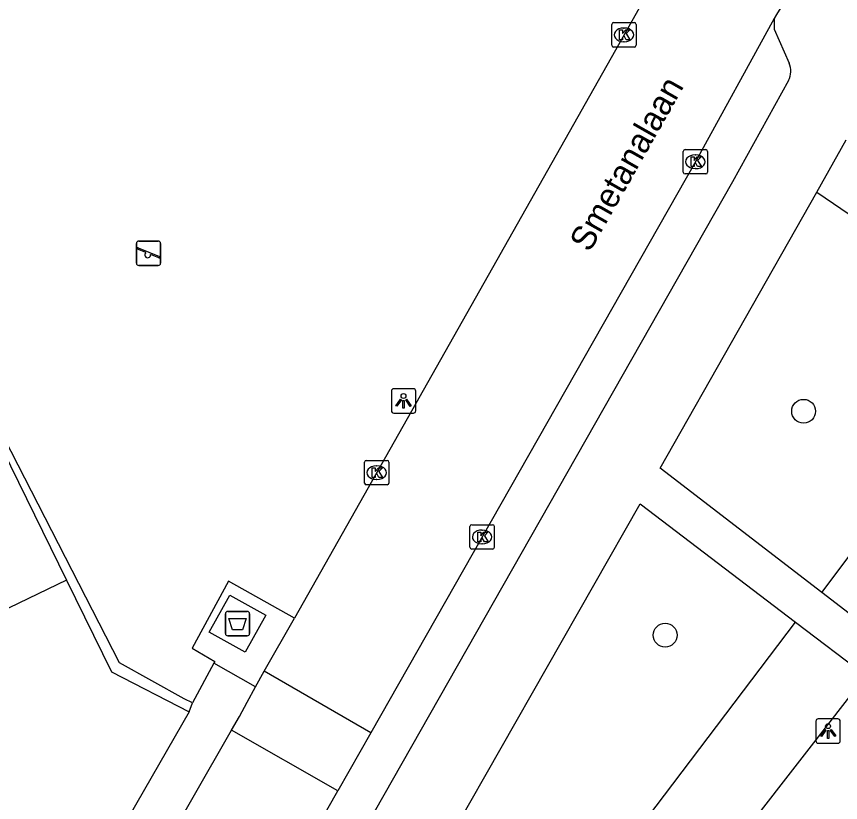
# Model space of a CAD drawing. Extents: x 159040 to 160094, y 381214 to 382518.
# Drawn here: x 159213.76 to 159247.56, y 381604.43 to 381636.65 of the extents above; entities that cross this region are included whole.
import ezdxf

# ---------------------------------------------------------------- set-up
doc = ezdxf.new("R2010")
doc.units = 0
for name, color, linetype in [('IMGEO_Afval_apart_plaats', 7, 'Continuous'), ('IMGEO_Boom', 7, 'Continuous'), ('IMGEO_Groenvoorziening', 7, 'Continuous'), ('IMGEO_Haag', 7, 'Continuous'), ('IMGEO_Kolk', 7, 'Continuous'), ('IMGEO_Lichtpunt', 7, 'Continuous'), ('IMGEO_Openbare_ruimte_label', 7, 'Continuous'), ('IMGEO_Parkeervlak_open', 7, 'Continuous'), ('IMGEO_Rijbaan_lokaal_open', 7, 'Continuous'), ('IMGEO_Speelvoorziening', 7, 'Continuous'), ('IMGEO_Voetpad_gesloten', 7, 'Continuous'), ('IMGEO_Voetpad_open', 7, 'Continuous')]:
    doc.layers.add(name, color=color, linetype=linetype)

msp = doc.modelspace()

# ---------------------------------------------------------------- linework, layer by layer
at = {"layer": 'IMGEO_Afval_apart_plaats'}
for p, q in [((159222.33, 381611.362), (159222.33, 381612.162)), ((159222.33, 381612.162), (159222.33, 381611.362)), ((159222.43, 381612.262), (159223.22, 381612.262)), ((159223.22, 381612.262), (159222.43, 381612.262)), ((159223.32, 381612.162), (159223.32, 381611.362)), ((159223.32, 381611.362), (159223.32, 381612.162)), ((159223.22, 381611.262), (159222.43, 381611.262)), ((159222.43, 381611.262), (159223.22, 381611.262))]:
    msp.add_line(p, q, dxfattribs=at)
msp.add_lwpolyline([(159222.473, 381611.976), (159223.177, 381611.976), (159223.028, 381611.506), (159222.622, 381611.506), (159222.473, 381611.976)], dxfattribs=at)
for centre, start, end in [((159222.43, 381612.162), 90, 180), ((159222.43, 381612.162), 90, 180), ((159223.22, 381612.162), 0, 90), ((159223.22, 381612.162), 360, 90), ((159222.43, 381611.362), 180, 270), ((159222.43, 381611.362), 180, 270), ((159223.22, 381611.362), 270, 0), ((159223.22, 381611.362), 270, 0)]:
    msp.add_arc(centre, 0.1, start, end, dxfattribs=at)
at = {"layer": 'IMGEO_Boom'}
for centre in [(159246.045, 381620.467), (159240.365, 381611.289)]:
    msp.add_circle(centre, 0.489, dxfattribs=at)
at = {"layer": 'IMGEO_Groenvoorziening'}
for points in [[(159246.583, 381629.452), (159254.888, 381623.803)], [(159246.793, 381613.04), (159254.888, 381623.803)], [(159233.169, 381595.283), (159245.71, 381611.823)]]:
    msp.add_lwpolyline(points, dxfattribs=at)
at = {"layer": 'IMGEO_Haag'}
msp.add_lwpolyline([(159220.977, 381608.522), (159220.641, 381608.68), (159217.985, 381610.162), (159213.262, 381619.357), (159195.547, 381611.015), (159192.414, 381617.365), (159189.58, 381616.089), (159183.52, 381613.394), (159181.297, 381617.83)], dxfattribs=at)
at = {"layer": 'IMGEO_Kolk'}
for p, q in [((159238.176, 381635.471), (159238.176, 381636.323)), ((159238.251, 381636.397), (159239.103, 381636.397)), ((159238.664, 381636.177), (159238.689, 381636.177)), ((159239.177, 381636.323), (159239.177, 381635.471)), ((159238.687, 381635.617), (159238.662, 381635.617)), ((159239.103, 381635.397), (159238.251, 381635.397)), ((159241.106, 381630.27), (159241.106, 381631.122)), ((159241.181, 381631.196), (159242.033, 381631.196)), ((159242.107, 381631.122), (159242.107, 381630.27)), ((159241.594, 381630.976), (159241.619, 381630.976)), ((159241.617, 381630.416), (159241.592, 381630.416)), ((159242.033, 381630.196), (159241.181, 381630.196)), ((159228.033, 381617.525), (159228.033, 381618.377)), ((159228.108, 381618.451), (159228.96, 381618.451)), ((159228.521, 381618.231), (159228.546, 381618.231)), ((159229.034, 381618.377), (159229.034, 381617.525)), ((159228.544, 381617.671), (159228.519, 381617.671)), ((159228.96, 381617.451), (159228.108, 381617.451)), ((159232.433, 381615.817), (159233.285, 381615.817)), ((159232.358, 381614.891), (159232.358, 381615.743)), ((159232.846, 381615.597), (159232.871, 381615.597)), ((159233.359, 381615.743), (159233.359, 381614.891)), ((159233.285, 381614.817), (159232.433, 381614.817)), ((159232.869, 381615.037), (159232.844, 381615.037))]:
    msp.add_line(p, q, dxfattribs=at)
for points in [[(159238.176, 381635.471), (159238.176, 381636.323)], [(159238.251, 381636.397), (159239.103, 381636.397)], [(159238.497, 381636.097), (159238.62, 381636.097), (159238.62, 381635.946), (159238.75, 381636.097), (159238.914, 381636.097), (159238.768, 381635.946), (159238.921, 381635.697), (159238.769, 381635.697), (159238.684, 381635.861), (159238.62, 381635.794), (159238.62, 381635.697), (159238.497, 381635.697), (159238.497, 381636.097)], [(159239.177, 381636.323), (159239.177, 381635.471)], [(159239.103, 381635.397), (159238.251, 381635.397)], [(159241.106, 381630.27), (159241.106, 381631.122)], [(159241.181, 381631.196), (159242.033, 381631.196)], [(159242.107, 381631.122), (159242.107, 381630.27)], [(159241.427, 381630.896), (159241.55, 381630.896), (159241.55, 381630.745), (159241.68, 381630.896), (159241.844, 381630.896), (159241.698, 381630.745), (159241.851, 381630.496), (159241.699, 381630.496), (159241.614, 381630.66), (159241.55, 381630.593), (159241.55, 381630.496), (159241.427, 381630.496), (159241.427, 381630.896)], [(159242.033, 381630.196), (159241.181, 381630.196)], [(159228.033, 381617.525), (159228.033, 381618.377)], [(159228.108, 381618.451), (159228.96, 381618.451)], [(159229.034, 381618.377), (159229.034, 381617.525)], [(159228.354, 381618.151), (159228.477, 381618.151), (159228.477, 381618), (159228.607, 381618.151), (159228.771, 381618.151), (159228.625, 381618), (159228.778, 381617.751), (159228.626, 381617.751), (159228.541, 381617.915), (159228.477, 381617.848), (159228.477, 381617.751), (159228.354, 381617.751), (159228.354, 381618.151)], [(159228.96, 381617.451), (159228.108, 381617.451)], [(159232.433, 381615.817), (159233.285, 381615.817)], [(159232.358, 381614.891), (159232.358, 381615.743)], [(159232.679, 381615.517), (159232.802, 381615.517), (159232.802, 381615.366), (159232.932, 381615.517), (159233.096, 381615.517), (159232.95, 381615.366), (159233.103, 381615.117), (159232.951, 381615.117), (159232.866, 381615.281), (159232.802, 381615.214), (159232.802, 381615.117), (159232.679, 381615.117), (159232.679, 381615.517)], [(159233.359, 381615.743), (159233.359, 381614.891)], [(159233.285, 381614.817), (159232.433, 381614.817)]]:
    msp.add_lwpolyline(points, dxfattribs=at)
for centre, start, end in [((159238.253, 381636.321), 91.552, 178.448), ((159238.253, 381636.321), 91.552, 178.448), ((159239.101, 381636.321), 1.552, 88.448), ((159239.101, 381636.321), 1.552, 88.448), ((159238.253, 381635.473), 181.552, 268.448), ((159238.253, 381635.473), 181.552, 268.448), ((159239.101, 381635.473), 271.552, 358.448), ((159239.101, 381635.473), 271.552, 358.448), ((159241.183, 381631.12), 91.552, 178.448), ((159241.183, 381631.12), 91.552, 178.448), ((159242.031, 381631.12), 1.552, 88.448), ((159242.031, 381631.12), 1.552, 88.448), ((159241.183, 381630.272), 181.552, 268.448), ((159241.183, 381630.272), 181.552, 268.448), ((159242.031, 381630.272), 271.552, 358.448), ((159242.031, 381630.272), 271.552, 358.448), ((159228.11, 381618.375), 91.552, 178.448), ((159228.11, 381618.375), 91.552, 178.448), ((159228.958, 381618.375), 1.552, 88.448), ((159228.958, 381618.375), 1.552, 88.448), ((159228.11, 381617.527), 181.552, 268.448), ((159228.11, 381617.527), 181.552, 268.448), ((159228.958, 381617.527), 271.552, 358.448), ((159228.958, 381617.527), 271.552, 358.448), ((159232.435, 381615.741), 91.552, 178.448), ((159232.435, 381615.741), 91.552, 178.448), ((159233.283, 381615.741), 1.552, 88.448), ((159233.283, 381615.741), 1.552, 88.448), ((159232.435, 381614.893), 181.552, 268.448), ((159232.435, 381614.893), 181.552, 268.448), ((159233.283, 381614.893), 271.552, 358.448), ((159233.283, 381614.893), 271.552, 358.448)]:
    msp.add_arc(centre, 0.0765, start, end, dxfattribs=at)
for centre, major_axis, ratio, start_param, end_param in [((159238.663, 381635.897), (-0.387, 0.002), 0.722429, 4.712389, 7.853982), ((159238.688, 381635.897), (-0.39, 0.002), 0.717154, 1.570796, 4.712389), ((159241.593, 381630.696), (-0.387, 0.002), 0.722429, 4.712389, 7.853982), ((159241.618, 381630.696), (-0.39, 0.002), 0.717154, 1.570796, 4.712389), ((159228.52, 381617.951), (-0.387, 0.002), 0.722429, 4.712389, 7.853982), ((159228.545, 381617.951), (-0.39, 0.002), 0.717154, 1.570796, 4.712389), ((159232.845, 381615.317), (-0.387, 0.002), 0.722429, 4.712389, 7.853982), ((159232.87, 381615.317), (-0.39, 0.002), 0.717154, 1.570796, 4.712389)]:
    msp.add_ellipse(centre, major_axis=major_axis, ratio=ratio, start_param=start_param, end_param=end_param, dxfattribs=at)
at = {"layer": 'IMGEO_Lichtpunt'}
for p, q in [((159229.137, 381621.296), (159229.137, 381620.489)), ((159229.137, 381621.296), (159229.137, 381620.489)), ((159230.039, 381621.391), (159229.231, 381621.391)), ((159230.039, 381621.391), (159229.231, 381621.391)), ((159230.133, 381620.489), (159230.133, 381621.296)), ((159230.133, 381620.489), (159230.133, 381621.296)), ((159229.231, 381620.395), (159230.039, 381620.395)), ((159229.231, 381620.395), (159230.039, 381620.395)), ((159246.55, 381607.76), (159246.55, 381606.953)), ((159246.55, 381607.76), (159246.55, 381606.953)), ((159247.452, 381607.855), (159246.644, 381607.855)), ((159247.452, 381607.855), (159246.644, 381607.855)), ((159247.546, 381606.953), (159247.546, 381607.76)), ((159247.546, 381606.953), (159247.546, 381607.76)), ((159246.644, 381606.859), (159247.452, 381606.859)), ((159246.644, 381606.859), (159247.452, 381606.859))]:
    msp.add_line(p, q, dxfattribs=at)
for points in [[(159229.511, 381620.96), (159229.55, 381620.932), (159229.362, 381620.67), (159229.324, 381620.697), (159229.511, 381620.96)], [(159229.613, 381620.912), (159229.66, 381620.912), (159229.66, 381620.59), (159229.613, 381620.59), (159229.613, 381620.912)], [(159229.723, 381620.932), (159229.761, 381620.959), (159229.948, 381620.697), (159229.909, 381620.669), (159229.723, 381620.932)], [(159246.924, 381607.424), (159246.963, 381607.396), (159246.775, 381607.134), (159246.737, 381607.161), (159246.924, 381607.424)], [(159247.026, 381607.376), (159247.073, 381607.376), (159247.073, 381607.054), (159247.026, 381607.054), (159247.026, 381607.376)], [(159247.136, 381607.396), (159247.174, 381607.423), (159247.361, 381607.161), (159247.322, 381607.133), (159247.136, 381607.396)]]:
    msp.add_lwpolyline(points, dxfattribs=at)
for centre in [(159229.636, 381621.094), (159247.049, 381607.558)]:
    msp.add_circle(centre, 0.0994, dxfattribs=at)
for centre, start, end in [((159229.231, 381621.296), 90, 180), ((159229.231, 381621.296), 90, 180), ((159230.039, 381621.296), 0, 90), ((159230.039, 381621.296), 0, 90), ((159229.231, 381620.489), 180, 270), ((159229.231, 381620.489), 180, 270), ((159230.039, 381620.489), 270, 0), ((159230.039, 381620.489), 270, 360), ((159246.644, 381607.76), 90, 180), ((159246.644, 381607.76), 90, 180), ((159247.452, 381607.76), 0, 90), ((159247.452, 381607.76), 0, 90), ((159246.644, 381606.953), 180, 270), ((159246.644, 381606.953), 180, 270), ((159247.452, 381606.953), 270, 0), ((159247.452, 381606.953), 270, 360)]:
    msp.add_arc(centre, 0.0946, start, end, dxfattribs=at)
at = {"layer": 'IMGEO_Parkeervlak_open'}
msp.add_lwpolyline([(159195.531, 381610.369), (159204.325, 381614.642), (159213.181, 381618.898), (159215.811, 381613.54)], dxfattribs=at)
at = {"layer": 'IMGEO_Rijbaan_lokaal_open'}
for points in [[(159250.159, 381645.899), (159250.029, 381645.71), (159248.972, 381643.759), (159246, 381638.47), (159244.937, 381636.725), (159244.844, 381636.563)], [(159242.58, 381642.834), (159238.678, 381635.897), (159228.535, 381617.951), (159225.157, 381611.993)], [(159244.844, 381636.563), (159241.619, 381630.72), (159228.291, 381607.288)], [(159215.811, 381613.54), (159195.345, 381603.684), (159198.911, 381596.28)], [(159215.811, 381613.54), (159217.651, 381609.791), (159220.836, 381608.145)], [(159223.92, 381609.811), (159225.157, 381611.993)], [(159223.559, 381609.178), (159223.92, 381609.811)], [(159228.291, 381607.288), (159223.92, 381609.811)], [(159222.581, 381607.401), (159222.91, 381607.955), (159223.223, 381608.545), (159223.559, 381609.178)], [(159220.836, 381608.145), (159218.381, 381603.872), (159217.597, 381602.497)], [(159217.353, 381598.102), (159219.373, 381601.81), (159219.493, 381602.004), (159222.581, 381607.401)], [(159226.937, 381604.907), (159222.581, 381607.401)], [(159228.291, 381607.288), (159226.937, 381604.907)], [(159218.186, 381587.604), (159218.951, 381589.678), (159220.463, 381592.89), (159222.703, 381597.111), (159224.174, 381600.002), (159224.275, 381600.226), (159226.937, 381604.907)]]:
    msp.add_lwpolyline(points, dxfattribs=at)
at = {"layer": 'IMGEO_Speelvoorziening'}
for p, q in [((159218.679, 381626.543), (159218.679, 381627.343)), ((159218.679, 381627.343), (159218.679, 381626.543)), ((159218.779, 381627.443), (159219.569, 381627.443)), ((159219.569, 381627.443), (159218.779, 381627.443)), ((159219.669, 381627.343), (159219.669, 381626.543)), ((159219.669, 381626.543), (159219.669, 381627.343)), ((159219.062, 381626.971), (159218.723, 381627.108)), ((159218.748, 381627.168), (159219.624, 381626.815)), ((159219.6, 381626.755), (159219.26, 381626.892)), ((159219.569, 381626.443), (159218.779, 381626.443)), ((159218.779, 381626.443), (159219.569, 381626.443))]:
    msp.add_line(p, q, dxfattribs=at)
for centre, radius, start, end in [((159218.779, 381627.343), 0.1, 90, 180), ((159218.779, 381627.343), 0.1, 90, 180), ((159219.569, 381627.343), 0.1, 0, 90), ((159219.569, 381627.343), 0.1, 360, 90), ((159218.736, 381627.138), 0.0327, 68.078, 248.078), ((159219.141, 381626.881), 0.12, 130.9928, 5.1632), ((159219.612, 381626.785), 0.0327, 248.078, 68.078), ((159218.779, 381626.543), 0.1, 180, 270), ((159218.779, 381626.543), 0.1, 180, 270), ((159219.569, 381626.543), 0.1, 270, 0), ((159219.569, 381626.543), 0.1, 270, 0)]:
    msp.add_arc(centre, radius, start, end, dxfattribs=at)
at = {"layer": 'IMGEO_Voetpad_gesloten'}
msp.add_lwpolyline([(159223.141, 381610.595), (159221.668, 381611.412), (159222.509, 381612.928), (159223.982, 381612.111), (159223.141, 381610.595)], dxfattribs=at)
at = {"layer": 'IMGEO_Voetpad_open'}
for points in [[(159244.844, 381636.563), (159244.834, 381636.136), (159245.452, 381634.739)], [(159245.421, 381634.028), (159243.126, 381629.875), (159225.817, 381599.442), (159225.749, 381599.292), (159224.228, 381596.316), (159222.004, 381592.098), (159220.544, 381588.995), (159219.827, 381586.854)], [(159246.583, 381629.452), (159247.797, 381631.594)], [(159246.793, 381613.04), (159240.167, 381618.131), (159246.583, 381629.452)], [(159233.169, 381595.283), (159228.936, 381598.311), (159229.836, 381600.002), (159239.336, 381616.675), (159245.71, 381611.823)], [(159225.157, 381611.993), (159222.457, 381613.497), (159220.964, 381610.762), (159221.896, 381610.217), (159221.857, 381610.145)], [(159249.573, 381610.904), (159246.793, 381613.04)], [(159245.71, 381611.823), (159248.591, 381609.63)], [(159221.857, 381610.145), (159220.977, 381608.522)], [(159223.559, 381609.178), (159221.857, 381610.145)], [(159248.591, 381609.63), (159241.102, 381600.002), (159235.905, 381593.326)], [(159220.836, 381608.145), (159220.977, 381608.522)]]:
    msp.add_lwpolyline(points, dxfattribs=at)
msp.add_arc((159244.721, 381634.415), 0.799, 331.0692, 23.9377, dxfattribs=at)

# ---------------------------------------------------------------- texts
at = {"layer": 'IMGEO_Openbare_ruimte_label'}
msp.add_text('Smetanalaan', height=1, rotation=60.3831, dxfattribs=at).set_placement((159237.263, 381626.947))

doc.saveas('drawing.dxf')
